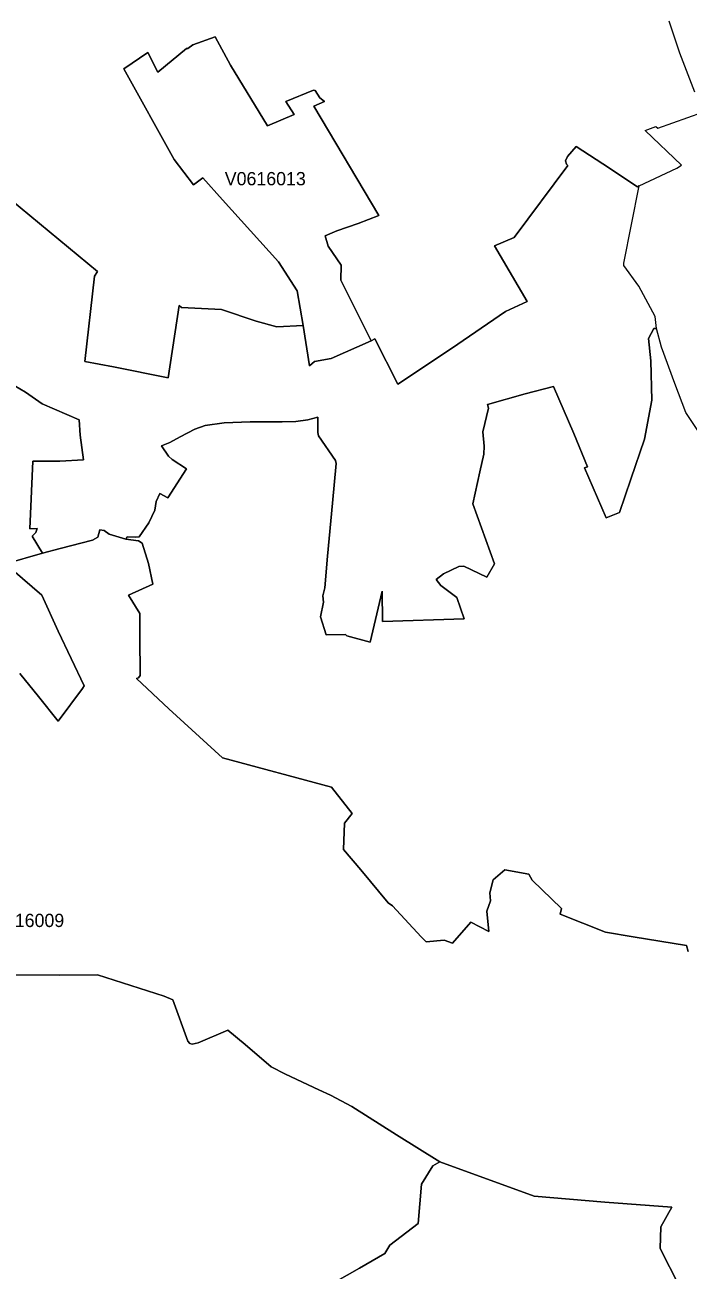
# Model space of a CAD drawing. Extents: x 369010 to 735936, y 6377141 to 6616555.
# Drawn here: x 608937 to 613930, y 6495475 to 6504847 of the extents above; entities that cross this region are included whole.
import ezdxf
from ezdxf.enums import TextEntityAlignment as Align

# ---------------------------------------------------------------- set-up
doc = ezdxf.new("R2010")
doc.units = 0
doc.header["$LTSCALE"] = 40
doc.layers.add('3', color=7, linetype='Continuous', lineweight=13)
doc.layers.add('4', color=7, linetype='Continuous')

msp = doc.modelspace()

# ---------------------------------------------------------------- linework, layer by layer
at = {"layer": '3'}
for points in [[(613980.45, 6504340.08), (613869.07, 6504634.18), (613788.8, 6504876.15)], [(608681.68, 6503652.57), (609483.54, 6502991.39), (609462.36, 6502956.96), (609389.54, 6502315.14), (609604.53, 6502272.6), (610016.8, 6502190.68), (610098.72, 6502734.85), (610116.1, 6502720.29), (610417.65, 6502705.73), (610677.82, 6502618.01), (610834.72, 6502575.81), (611031.17, 6502583.75), (610987.97, 6502845.91), (610845.97, 6503063.71), (610423.77, 6503530.93), (610276.14, 6503695.61), (610205.8, 6503642.48), (610061.15, 6503835.13), (609681.98, 6504517.5), (609862.88, 6504640.63), (609938.02, 6504492.34), (610154.33, 6504669.43), (610165.09, 6504669.43), (610201.17, 6504697.57), (610368.49, 6504757.81), (610485.17, 6504545.3), (610763.05, 6504088.68), (610964.97, 6504171.93), (610901.25, 6504271.56), (611109.62, 6504355.14), (611122.86, 6504353.81), (611157.45, 6504299.36), (611193.2, 6504270.24), (611112.27, 6504236.97)], [(611112.27, 6504236.97), (611601.99, 6503412.26), (611445.26, 6503351.85), (611284.72, 6503297.4), (611197.17, 6503260.16), (611221, 6503183.21), (611318.65, 6503039.71), (611316, 6502925.52), (611544.89, 6502468.89)], [(611544.89, 6502468.89), (611572.86, 6502483.45), (611744.16, 6502142.68), (612149.31, 6502411.46), (612555.63, 6502690.67), (612717.49, 6502766.47), (612472.21, 6503184.53), (612621, 6503248.25), (613025.49, 6503790.27), (613014.9, 6503799.71), (613008.28, 6503824.86), (613021.52, 6503858.13), (613087.89, 6503932.44), (613288.31, 6503802.19), (613549.81, 6503629.4), (613561.89, 6503635.03), (613846.23, 6503768.43), (613879.82, 6503790.6), (613606.91, 6504051.77), (613688.34, 6504081.73), (613701.58, 6504069.31), (614039.87, 6504191.29)], [(608725.7, 6502209.38), (608941.19, 6502082.11), (609067.13, 6501994.22), (609345.84, 6501874.57), (609353.62, 6501760.2), (609377.62, 6501574.34), (609200.86, 6501565.07), (608996.46, 6501565.07), (608975.28, 6501053.83), (609029.73, 6501056.48), (609020.79, 6501025.7), (608992.99, 6500999.21), (609069.95, 6500870.29), (609202.02, 6500906.7), (609444.98, 6500969.09), (609486.19, 6500991.77), (609502.08, 6501046.22), (609533.86, 6501042.08), (609571.26, 6501015.6), (609697.37, 6500977.04), (609706.64, 6500995.57), (609766.39, 6500991.6), (609798.33, 6500995.57), (609870.66, 6501099.68), (609914.51, 6501195.34), (609926.43, 6501260.38), (609952.91, 6501320.13), (610012.66, 6501286.86), (610154.5, 6501505.16), (610045.26, 6501576), (610017.29, 6501602.48), (609965.66, 6501678.28), (610028.05, 6501703.43), (610105.01, 6501745.97), (610216.39, 6501804.39), (610294.84, 6501831.04), (610436.68, 6501852.06), (610633.13, 6501858.68), (610874.6, 6501860.99), (610976.88, 6501862.32), (611067.08, 6501875.56), (611142.72, 6501894.09), (611142.39, 6501780.06), (611147.68, 6501754.91), (611275.12, 6501568.88), (611280.42, 6501546.37), (611252.78, 6501246.81), (611215.54, 6500849.76), (611195.68, 6500610.61), (611179.79, 6500550.86), (611185.09, 6500501.71), (611163.74, 6500392.81), (611206.27, 6500257.43), (611351.09, 6500259.58), (611360.36, 6500248.98), (611536.95, 6500201.15), (611625.83, 6500586.28), (611628.47, 6500356.56), (612245.14, 6500376.42), (612190.03, 6500538.62), (612067.89, 6500628.98), (612033.46, 6500672.84), (612089.07, 6500715.38), (612204.59, 6500769.83), (612242.99, 6500774.63), (612414.29, 6500689.56), (612472.71, 6500790.51), (612310.02, 6501243.17), (612361.33, 6501482.32), (612393.27, 6501617.7), (612395.92, 6501677.45), (612385.16, 6501785.19), (612426.37, 6501963.11), (612419.75, 6501989.76), (612704.75, 6502070.85), (612917.09, 6502125.3), (613070.51, 6501772.12), (613172.79, 6501521.05), (613150.12, 6501513.1), (613312.64, 6501138.57), (613414.76, 6501178.46), (613498.01, 6501429.36), (613601.61, 6501729.58), (613658.38, 6502023.68), (613650.27, 6502318.45), (613631.57, 6502485.94), (613671.46, 6502562.9), (613692.64, 6502563.06), (613682.87, 6502652.27), (613559.24, 6502881.99), (613445.21, 6503037.4), (613445.21, 6503053.28), (613561.89, 6503635.03), (613549.81, 6503629.4), (613288.31, 6503802.19), (613087.89, 6503932.44), (613021.52, 6503858.13), (613008.28, 6503824.86)], [(613008.28, 6503824.86), (613014.9, 6503799.71), (613025.49, 6503790.27), (612621, 6503248.25), (612472.21, 6503184.53), (612717.49, 6502766.47), (612555.63, 6502690.67), (612149.31, 6502411.46), (611744.16, 6502142.68), (611572.86, 6502483.45), (611544.89, 6502468.89), (611244.01, 6502336.32), (611117.89, 6502315.14), (611080.66, 6502280.55), (611031.17, 6502583.75), (610834.72, 6502575.81), (610677.82, 6502618.01), (610417.65, 6502705.73), (610116.1, 6502720.29), (610098.72, 6502734.85), (610016.8, 6502190.68), (609604.53, 6502272.6), (609389.54, 6502315.14), (609462.36, 6502956.96), (609483.54, 6502991.39), (608681.68, 6503652.57)], [(614067.51, 6501695.82), (613914.08, 6501929.35), (613831.17, 6502147.65), (613730.37, 6502422.38), (613692.64, 6502563.06), (613671.46, 6502562.9), (613631.57, 6502485.94), (613650.27, 6502318.45), (613658.38, 6502023.68), (613601.61, 6501729.58), (613498.01, 6501429.36), (613414.76, 6501178.46), (613312.64, 6501138.57), (613150.12, 6501513.1), (613172.79, 6501521.05), (613070.51, 6501772.12), (612917.09, 6502125.3), (612704.75, 6502070.85), (612419.75, 6501989.76), (612426.37, 6501963.11), (612385.16, 6501785.19), (612395.92, 6501677.45), (612393.27, 6501617.7), (612361.33, 6501482.32), (612310.02, 6501243.17), (612472.71, 6500790.51), (612414.29, 6500689.56), (612242.99, 6500774.63), (612204.59, 6500769.83), (612089.07, 6500715.38), (612033.46, 6500672.84), (612067.89, 6500628.98), (612190.03, 6500538.62), (612245.14, 6500376.42), (611628.47, 6500356.56), (611625.83, 6500586.28), (611536.95, 6500201.15), (611360.36, 6500248.98), (611351.09, 6500259.58), (611206.27, 6500257.43), (611163.74, 6500392.81), (611185.09, 6500501.71), (611179.79, 6500550.86), (611195.68, 6500610.61), (611215.54, 6500849.76), (611252.78, 6501246.81), (611280.42, 6501546.37), (611275.12, 6501568.88), (611147.68, 6501754.91), (611142.39, 6501780.06), (611142.72, 6501894.09), (611067.08, 6501875.56), (610976.88, 6501862.32), (610874.6, 6501860.99), (610633.13, 6501858.68), (610436.68, 6501852.06), (610294.84, 6501831.04), (610216.39, 6501804.39), (610105.01, 6501745.97), (610028.05, 6501703.43), (609965.66, 6501678.28), (610017.29, 6501602.48), (610045.26, 6501576), (610154.5, 6501505.16), (610012.66, 6501286.86), (609952.91, 6501320.13), (609926.43, 6501260.38), (609914.51, 6501195.34), (609870.66, 6501099.68), (609798.33, 6500995.57), (609766.39, 6500991.6), (609706.64, 6500995.57), (609697.37, 6500977.04), (609793.03, 6500964.13), (609821, 6500945.43), (609868.84, 6500793.99), (609901.6, 6500638.42), (609717.07, 6500556.16), (609803.63, 6500417.63), (609802.3, 6500243.69), (609803.79, 6499951.74), (609791.71, 6499933.04), (609778.47, 6499929.07), (610020.11, 6499700.67), (610425.92, 6499330.6), (611245.99, 6499109.82), (611401.4, 6498912.04), (611342.81, 6498840.38), (611336.19, 6498641.11), (611466.28, 6498487.03), (611673.33, 6498240.43), (611705.1, 6498216.6), (611921.58, 6497982.9), (611957.66, 6497945.33), (612093.04, 6497958.57)], [(608898.82, 6499964.65), (609038.5, 6499793.52), (609187.12, 6499607.49), (609369.68, 6499852.27), (609382.92, 6499873.62), (609188.61, 6500285.56), (609063.82, 6500555.17), (608992.33, 6500617.73), (608791.9, 6500790.51), (609069.95, 6500870.29), (608992.99, 6500999.21), (609020.79, 6501025.7), (609029.73, 6501056.48), (608975.28, 6501053.83), (608996.46, 6501565.07), (609200.86, 6501565.07), (609377.62, 6501574.34), (609353.62, 6501760.2), (609345.84, 6501874.57), (609067.13, 6501994.22), (608941.19, 6502082.11), (608725.7, 6502209.38)], [(613930.97, 6497873.84), (613919.05, 6497919.02), (613516.21, 6497984.72), (613309, 6498019.31), (612966.57, 6498155.19), (612975.84, 6498196.4), (612756.05, 6498410.9), (612730.9, 6498454.76), (612551.16, 6498486.86), (612462.12, 6498412.55), (612436.96, 6498315.57), (612442.59, 6498254.33), (612416.11, 6498177.37), (612429.35, 6498023.29), (612295.29, 6498093.63), (612155.44, 6497936.07), (612093.04, 6497958.57), (611957.66, 6497945.33), (611921.58, 6497982.9), (611705.1, 6498216.6), (611673.33, 6498240.43), (611466.28, 6498487.03), (611336.19, 6498641.11), (611342.81, 6498840.38), (611401.4, 6498912.04), (611245.99, 6499109.82), (610425.92, 6499330.6), (610020.11, 6499700.67), (609778.47, 6499929.07), (609791.71, 6499933.04), (609803.79, 6499951.74), (609802.3, 6500243.69), (609803.63, 6500417.63), (609717.07, 6500556.16), (609901.6, 6500638.42), (609868.84, 6500793.99), (609821, 6500945.43), (609793.03, 6500964.13), (609697.37, 6500977.04), (609571.26, 6501015.6), (609533.86, 6501042.08), (609502.08, 6501046.22), (609486.19, 6500991.77), (609444.98, 6500969.09), (609202.02, 6500906.7), (609069.95, 6500870.29), (608791.9, 6500790.51), (608992.33, 6500617.73), (609063.82, 6500555.17), (609188.61, 6500285.56), (609382.92, 6499873.62), (609369.68, 6499852.27), (609187.12, 6499607.49), (609038.5, 6499793.52), (608898.82, 6499964.65)], [(612093.04, 6497958.57), (612155.44, 6497936.07), (612295.29, 6498093.63), (612429.35, 6498023.29), (612416.11, 6498177.37), (612442.59, 6498254.33), (612436.96, 6498315.57), (612462.12, 6498412.55), (612551.16, 6498486.86), (612730.9, 6498454.76), (612756.05, 6498410.9), (612975.84, 6498196.4), (612966.57, 6498155.19), (613309, 6498019.31), (613516.21, 6497984.72), (613919.05, 6497919.02), (613930.97, 6497873.84)], [(610899.93, 6496950.49), (610790.36, 6497005.27), (610595.4, 6497173.42), (610466.14, 6497280.51), (610241.05, 6497186.66), (610197.69, 6497175.41), (610180.15, 6497181.86), (610164.09, 6497199.41), (610049.73, 6497508.57), (609986.01, 6497538.03), (609485.03, 6497697.24), (609198.05, 6497696.42), (608690.78, 6497697.24), (608317.9, 6497606.55), (607953.13, 6497512.71), (607504.78, 6497394.21), (607260.33, 6497328.83), (606886.29, 6497110.7), (606489.24, 6496872.04)], [(608690.78, 6497697.24), (609198.05, 6497696.42), (609485.03, 6497697.24), (609986.01, 6497538.03), (610049.73, 6497508.57), (610164.09, 6497199.41), (610180.15, 6497181.86), (610197.69, 6497175.41), (610241.05, 6497186.66), (610466.14, 6497280.51), (610595.4, 6497173.42), (610790.36, 6497005.27), (610899.93, 6496950.49), (611149.84, 6496832.82), (611238.88, 6496791.94), (611398.75, 6496705.54), (611735.55, 6496494.69), (612060.27, 6496290.96), (612770.12, 6496032.77), (613302.55, 6495987.92), (613807.33, 6495947.87), (613724.75, 6495800.73), (613720.61, 6495637.22), (613863.44, 6495357.35)], [(610880.73, 6495164.7), (611457.34, 6495490.91), (611647.34, 6495599.48), (611683.42, 6495664.03), (611897.91, 6495826.88), (611922.41, 6496121.32), (612008.97, 6496260.83), (612060.27, 6496290.96), (611735.55, 6496494.69), (611398.75, 6496705.54), (611238.88, 6496791.94), (611149.84, 6496832.82), (610899.93, 6496950.49)], [(612060.27, 6496290.96), (612008.97, 6496260.83), (611922.41, 6496121.32), (611897.91, 6495826.88), (611683.42, 6495664.03), (611647.34, 6495599.48), (611457.34, 6495490.91), (610880.73, 6495164.7)], [(613807.33, 6495947.87), (613302.55, 6495987.92), (612770.12, 6496032.77), (612060.27, 6496290.96)], [(613863.44, 6495357.35), (613720.61, 6495637.22), (613724.75, 6495800.73), (613807.33, 6495947.87)]]:
    msp.add_lwpolyline(points, dxfattribs=at)
msp.add_lwpolyline([(611031.17, 6502583.75), (611080.66, 6502280.55), (611117.89, 6502315.14), (611244.01, 6502336.32), (611544.89, 6502468.89), (611316, 6502925.52), (611318.65, 6503039.71), (611221, 6503183.21), (611197.17, 6503260.16), (611284.72, 6503297.4), (611445.26, 6503351.85), (611601.99, 6503412.26), (611112.27, 6504236.97), (611193.2, 6504270.24), (611157.45, 6504299.36), (611122.86, 6504353.81), (611109.62, 6504355.14), (610901.25, 6504271.56), (610964.97, 6504171.93), (610763.05, 6504088.68), (610485.17, 6504545.3), (610368.49, 6504757.81), (610201.17, 6504697.57), (610165.09, 6504669.43), (610154.33, 6504669.43), (609938.02, 6504492.34), (609862.88, 6504640.63), (609681.98, 6504517.5), (610061.15, 6503835.13), (610205.8, 6503642.48), (610276.14, 6503695.61), (610423.77, 6503530.93), (610845.97, 6503063.71), (610987.97, 6502845.91)], close=True, dxfattribs=at)

# ---------------------------------------------------------------- texts
at = {"layer": '4'}
for s, p in [('V0616013', (610746.97, 6503640.05)), ('V0616009', (608928.25, 6498057.43))]:
    msp.add_text(s, height=100, dxfattribs=at).set_placement(p, align=Align.CENTER)

doc.saveas('drawing.dxf')
